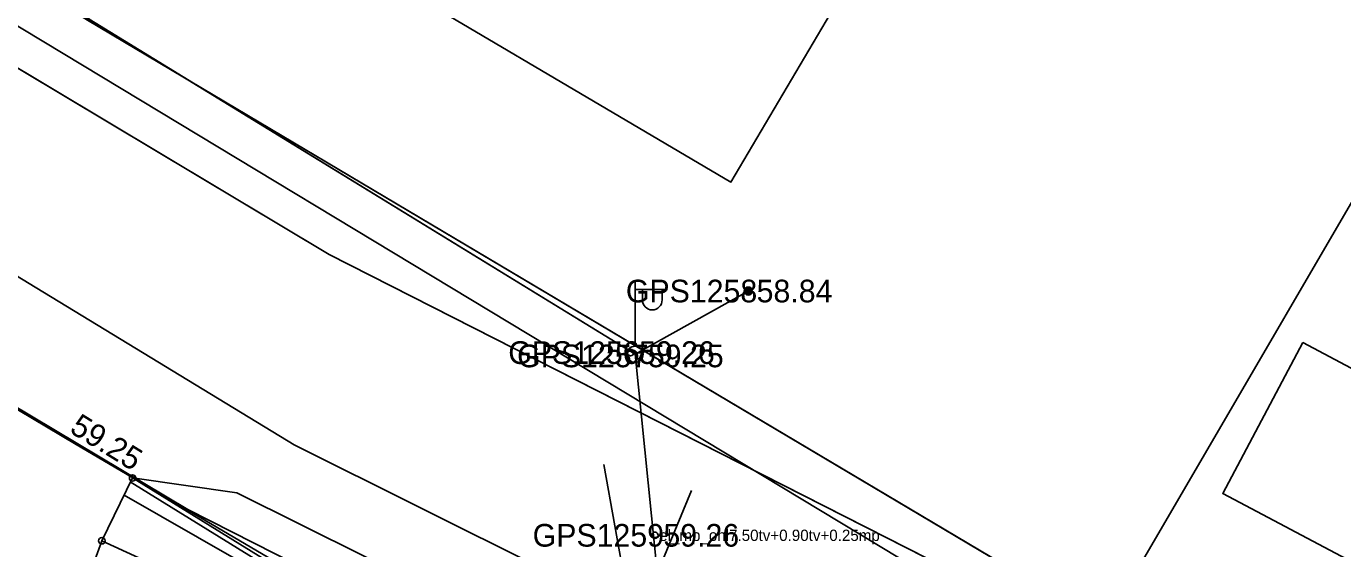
# Model space of a CAD drawing. Extents: x 580119 to 583377, y 6518915 to 6520820.
# Drawn here: x 581780.84 to 581821.51, y 6519773.99 to 6519790.13 of the extents above; entities that cross this region are included whole.
import ezdxf

# ---------------------------------------------------------------- set-up
doc = ezdxf.new("R2010")
doc.units = 0
for name, color, linetype in [('Hoone Elu- või ühiskondlik hoone', 7, 'Continuous'), ('KORGUS-EH2000', 7, 'Continuous'), ('KPKAABEL', 7, 'Continuous'), ('MOOTKORG-EH2000', 7, 'Continuous'), ('MOOTMPUNKT', 7, 'Continuous'), ('MOOTNR', 7, 'Continuous'), ('MOOTPIIR', 7, 'Continuous'), ('MPKAABEL', 7, 'Continuous'), ('MPOHULIIN', 7, 'Continuous'), ('PIIR', 7, 'Continuous'), ('POST', 7, 'Continuous'), ('Rippe kõrgus', 7, 'Continuous'), ('SIOHULIIN', 7, 'Continuous'), ('SITRASS', 7, 'Continuous'), ('TEE', 7, 'Continuous'), ('Tee Liiklusala', 7, 'Continuous'), ('Tee Tugimaantee Püsikate', 7, 'Continuous')]:
    doc.layers.add(name, color=color, linetype=linetype)

msp = doc.modelspace()

# ---------------------------------------------------------------- linework, layer by layer
at = {"layer": 'Hoone Elu- või ühiskondlik hoone'}
for points in [[(581796.361, 6519802.525), (581801.556, 6519799.456), (581800.059, 6519796.92), (581807.026, 6519792.813), (581802.608, 6519785.322), (581789.475, 6519793.074), (581793.703, 6519800.219), (581794.666, 6519799.651)], [(581820.278, 6519780.362), (581824.714, 6519778.005), (581825.87, 6519780.181), (581831.369, 6519777.267), (581832.569, 6519779.519), (581838.994, 6519776.116), (581834.183, 6519767.017), (581817.805, 6519775.691)]]:
    msp.add_lwpolyline(points, close=True, dxfattribs=at)
at = {"layer": 'KORGUS-EH2000'}
for centre in [(581784.119, 6519776.172), (581783.17, 6519774.233)]:
    msp.add_circle(centre, 0.1, dxfattribs=at)
at = {"layer": 'KPKAABEL'}
msp.add_lwpolyline([(581796.559, 6519760.3), (581797.734, 6519760.156), (581799.516, 6519760.242), (581800.555, 6519761.438), (581800.023, 6519763.613), (581800.059, 6519766.531), (581799.363, 6519772.801), (581798.684, 6519776.594)], dxfattribs=at)
at = {"layer": 'MOOTMPUNKT'}
for centre in [(581803.142, 6519781.951), (581799.508, 6519780.048), (581799.782, 6519779.945), (581800.261, 6519774.4)]:
    msp.add_circle(centre, 0.1, dxfattribs=at)
at = {"layer": 'MOOTPIIR'}
msp.add_lwpolyline([(581781.88, 6519745.103), (581799.542, 6519748.705), (581807.924, 6519752.591), (581809.82, 6519756.837), (581810.577, 6519764.138), (581791.291, 6519773.748), (581787.341, 6519775.717), (581784.119, 6519776.172), (581783.17, 6519774.233), (581782.125, 6519771.347), (581780.854, 6519768.503), (581781.674, 6519767.847), (581788.225, 6519764.375), (581785.516, 6519751.304), (581782.123, 6519750.439)], close=True, dxfattribs=at)
at = {"layer": 'MPKAABEL'}
msp.add_lwpolyline([(581796.427, 6519759.701), (581797.957, 6519759.836), (581798.258, 6519760.129), (581798.746, 6519762.391), (581798.523, 6519763.52), (581797.555, 6519764.336), (581796.109, 6519764.309), (581795.195, 6519764.754), (581795.195, 6519765.605), (581796.172, 6519765.777), (581796.957, 6519765.289), (581797.141, 6519765.832), (581798.039, 6519767.684), (581801.391, 6519775.781)], dxfattribs=at)
at = {"layer": 'MPOHULIIN'}
msp.add_lwpolyline([(581386.073, 6520026.019), (581416.877, 6520008.198), (581446.297, 6519991.391), (581473.567, 6519975.61), (581504.784, 6519957.665), (581539.717, 6519936.988), (581580.339, 6519912.712), (581617.797, 6519889.378), (581651.138, 6519869.543), (581688.963, 6519846.821), (581727.775, 6519823.511), (581768.986, 6519798.831), (581799.645, 6519779.996), (581800.763, 6519769.028)], dxfattribs=at)
at = {"layer": 'PIIR'}
for points in [[(581566.91, 6519916.24), (581765.76, 6519797.71), (581790.19, 6519783.08), (581813.81, 6519771.08), (581830.15, 6519765.04), (581850.62, 6519759.88), (581900.47, 6519749.25), (581926.68, 6519743.47), (581927.37, 6519746.39), (581972.8, 6519736.39), (581972.1, 6519733.47), (582022.4, 6519721.85)], [(582437.14, 6519631.09), (582279.12, 6519665.47), (582181.52, 6519686.86), (582133.4, 6519697.08), (582083.05, 6519708.05), (582033.29, 6519719.34), (582022.4, 6519721.85), (581972.1, 6519733.47), (581972.8, 6519736.39), (581927.37, 6519746.39), (581926.68, 6519743.47), (581900.47, 6519749.25), (581850.62, 6519759.88), (581830.15, 6519765.04), (581813.81, 6519771.08), (581790.19, 6519783.08), (581765.76, 6519797.71), (581566.91, 6519916.24)], [(582014.36, 6519714.4), (581954.58, 6519728.06), (581945.07, 6519730.21), (581944.37, 6519727.29), (581898.97, 6519737.29), (581899.66, 6519740.22), (581848.58, 6519751.11), (581827.48, 6519756.43), (581810.2, 6519762.82), (581785.83, 6519775.2), (581761.13, 6519789.94), (581562.34, 6519908.5)], [(581720.83, 6519828.38), (581751.53, 6519809.56), (581782.73, 6519790.33), (581814.17, 6519771.63), (581824.87, 6519768.18), (581842.25, 6519764.8), (581856.32, 6519767.48), (581864.77, 6519769.48), (581880.15, 6519774.76), (581904.42, 6519766.33), (581939.76, 6519753.92), (581938.22, 6519748.74), (581987.97, 6519734.16), (582025, 6519727.92), (582043.82, 6519724.92), (582041.99, 6519717.52), (582191.36, 6519685.62), (582375.21, 6519645.73)]]:
    msp.add_lwpolyline(points, dxfattribs=at)
for points in [[(581804.59, 6519830.86), (581838.04, 6519813.4), (581836.4, 6519809.77), (581814.17, 6519771.63), (581782.73, 6519790.33)], [(581836.4, 6519809.77), (581846.31, 6519804.4), (581848.05, 6519803.45), (581849.05, 6519802.9), (581856.32, 6519767.48), (581842.25, 6519764.8), (581824.87, 6519768.18), (581814.17, 6519771.63)], [(581756.15, 6519781.82), (581761.13, 6519789.94), (581785.83, 6519775.2), (581810.2, 6519762.82), (581827.48, 6519756.43), (581848.58, 6519751.11), (581899.66, 6519740.22), (581898.97, 6519737.29), (581944.37, 6519727.29), (581945.07, 6519730.21), (581954.58, 6519728.06), (581950.45, 6519719.52), (581940.85, 6519717.73), (581876.19, 6519740.16), (581862.95, 6519745.89), (581836.27, 6519746.21), (581821.06, 6519746.26), (581818.91, 6519746.03), (581818.63, 6519745.83), (581797.39, 6519753.15), (581799.19, 6519762.22), (581792.48, 6519765.15), (581788.51, 6519764.43)]]:
    msp.add_lwpolyline(points, close=True, dxfattribs=at)
at = {"layer": 'POST'}
for p, q in [((581799.645, 6519780.246), (581799.645, 6519782.246)), ((581799.645, 6519781.996), (581800.645, 6519781.996)), ((581799.872, 6519781.675), (581799.872, 6519781.996)), ((581800.485, 6519781.675), (581800.485, 6519781.996)), ((581799.645, 6519779.996), (581799.645, 6519779.996))]:
    msp.add_line(p, q, dxfattribs=at)
msp.add_lwpolyline([(581803.142, 6519781.951), (581799.645, 6519779.996)], dxfattribs=at)
for centre, radius in [((581803.142, 6519781.951), 0.125), ((581803.142, 6519781.951), 0.105), ((581803.142, 6519781.951), 0.0851), ((581803.142, 6519781.951), 0.0651), ((581803.142, 6519781.951), 0.0451), ((581803.142, 6519781.951), 0.0251), ((581803.142, 6519781.951), 0.00511), ((581799.645, 6519779.996), 0.25)]:
    msp.add_circle(centre, radius, dxfattribs=at)
msp.add_arc((581800.178, 6519781.675), 0.306, 180, 0, dxfattribs=at)
at = {"layer": 'SIOHULIIN'}
msp.add_lwpolyline([(581504.784, 6519957.665), (581539.717, 6519936.988), (581580.339, 6519912.712), (581617.797, 6519889.378), (581651.138, 6519869.543), (581688.963, 6519846.821), (581727.775, 6519823.511), (581768.986, 6519798.831), (581799.645, 6519779.996)], dxfattribs=at)
at = {"layer": 'SITRASS'}
msp.add_lwpolyline([(581810.204, 6519760.542), (581783.858, 6519775.64)], dxfattribs=at)
at = {"layer": 'TEE'}
for points in [[(581800.24, 6519749.954), (581800.189, 6519750.082), (581802.703, 6519751.072), (581804.224, 6519751.664), (581804.916, 6519752.016), (581805.608, 6519752.401), (581806.212, 6519752.888), (581806.796, 6519753.427), (581807.377, 6519753.998), (581807.888, 6519754.569), (581808.328, 6519755.192), (581808.769, 6519755.883), (581809.096, 6519756.602), (581809.267, 6519757.333), (581809.357, 6519758.111), (581809.36, 6519758.891), (581809.256, 6519759.664), (581808.992, 6519760.39), (581808.7, 6519760.894), (581807.949, 6519761.508), (581807.578, 6519761.785), (581803.186, 6519764.256), (581799.981, 6519766.206), (581784.046, 6519776.054)], [(581800.24, 6519749.954), (581802.753, 6519750.943), (581804.281, 6519751.537), (581804.981, 6519751.894), (581805.686, 6519752.286), (581806.303, 6519752.783), (581806.892, 6519753.326), (581807.477, 6519753.902), (581807.996, 6519754.483), (581808.443, 6519755.115), (581808.891, 6519755.817), (581809.228, 6519756.557), (581809.404, 6519757.309), (581809.496, 6519758.103), (581809.498, 6519758.9), (581809.392, 6519759.698), (581809.118, 6519760.449), (581808.807, 6519760.986), (581808.034, 6519761.617), (581807.654, 6519761.901), (581803.256, 6519764.375), (581800.054, 6519766.324), (581784.119, 6519776.172)], [(581799.97, 6519766.213), (581799.489, 6519765.454), (581787.624, 6519772.182), (581783.17, 6519774.233)]]:
    msp.add_lwpolyline(points, dxfattribs=at)
at = {"layer": 'Tee Liiklusala'}
for points in [[(581720.385, 6519828.523), (581720.945, 6519826.955), (581768.718, 6519797.301), (581810.207, 6519772.249), (581818.526, 6519768.42), (581826.605, 6519765.656), (581834.638, 6519763.763), (581840.218, 6519763.089), (581848.295, 6519762.14), (581861.54, 6519763.296), (581864.958, 6519764.297), (581868.466, 6519765.325), (581882.933, 6519772.243), (581880.53, 6519775.58), (581877.628, 6519779.573), (581889.267, 6519791.94), (581896.552, 6519800.55), (581903.842, 6519794.858), (581906.334, 6519797.606), (581931.916, 6519825.128), (581939.519, 6519834.182)], [(581705.86, 6519736.754), (581784.648, 6519747.72), (581794.396, 6519749.519), (581803.985, 6519751.419), (581808.274, 6519754.564), (581809.545, 6519756.829), (581808.79, 6519757.416), (581796.027, 6519764.067), (581796.702, 6519765.254), (581797.826, 6519767.23), (581798.203, 6519767.893), (581782.381, 6519777.203), (581759.224, 6519791.01), (581748.242, 6519797.942), (581705.4, 6519824.156)]]:
    msp.add_lwpolyline(points, dxfattribs=at)
at = {"layer": 'Tee Tugimaantee Püsikate'}
msp.add_lwpolyline([(581760.799, 6519794.446), (581789.112, 6519777.202), (581796.842, 6519773.339), (581803.767, 6519768.812), (581812.538, 6519763.965), (581820.976, 6519760.398)], dxfattribs=at)

# ---------------------------------------------------------------- texts
at = {"layer": 'KORGUS-EH2000'}
msp.add_text(' 59.25', height=0.7, rotation=328.2836, dxfattribs=at).set_placement((581781.918, 6519777.738))
at = {"layer": 'MOOTKORG-EH2000'}
for s, p in [(' 58.84', (581803.142, 6519781.601)), (' 59.26', (581799.508, 6519779.698)), (' 59.25', (581799.782, 6519779.595)), (' 59.26', (581800.261, 6519774.05))]:
    msp.add_text(s, height=0.7, dxfattribs=at).set_placement(p)
at = {"layer": 'MOOTNR'}
for s, p in [('GPS1258 ', (581799.362, 6519781.601)), ('GPS1256 ', (581795.728, 6519779.698)), ('GPS1257 ', (581796.002, 6519779.595)), ('GPS1259 ', (581796.482, 6519774.05))]:
    msp.add_text(s, height=0.7, dxfattribs=at).set_placement(p)
at = {"layer": 'Rippe kõrgus'}
msp.add_text(' el_mp_ohl7.50tv+0.90tv+0.25mp', height=0.35, dxfattribs=at).set_placement((581800.261, 6519774.225))

doc.saveas('drawing.dxf')
